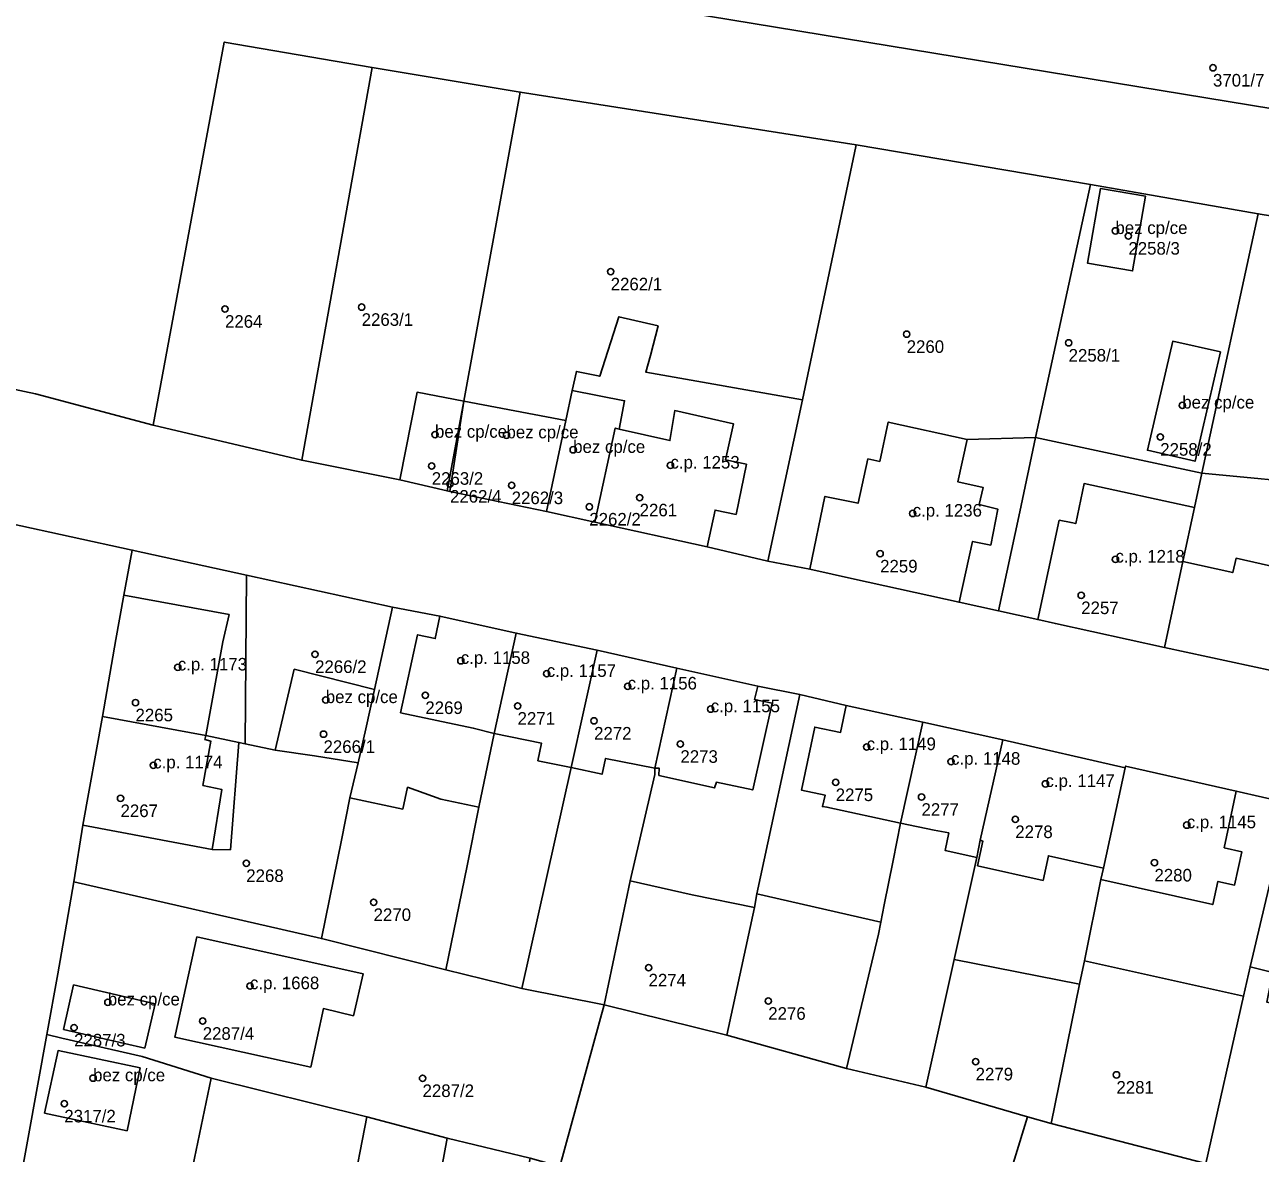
# Model space of a CAD drawing. Extents: x -878211 to -870363, y -1058464 to -1052522.
# Drawn here: x -874443.1 to -874344.9, y -1055285.1 to -1055195.4 of the extents above; entities that cross this region are included whole.
import ezdxf

# ---------------------------------------------------------------- set-up
doc = ezdxf.new("R2010")
doc.units = 0
for name, color, linetype in [('Definiční body', 7, 'Continuous'), ('Polygon budovy', 7, 'Continuous'), ('Polygon parcely', 7, 'Continuous')]:
    doc.layers.add(name, color=color, linetype=linetype)

msp = doc.modelspace()

# ---------------------------------------------------------------- linework, layer by layer
at = {"layer": 'Definiční body'}
for centre in [(-874348.67, -1055198.78994), (-874356.42, -1055211.74994), (-874355.39, -1055212.14994), (-874396.53, -1055214.98994), (-874427.18, -1055217.95994), (-874416.32, -1055217.80994), (-874373.01, -1055219.95994), (-874360.14, -1055220.64994), (-874351.11, -1055225.61994), (-874410.49, -1055227.93994), (-874404.81, -1055227.98994), (-874352.86, -1055228.12994), (-874399.51, -1055229.14994), (-874410.75, -1055230.43994), (-874391.78, -1055230.38994), (-874409.3, -1055231.85994), (-874404.4, -1055231.97994), (-874394.23, -1055232.94994), (-874398.23, -1055233.67994), (-874372.53, -1055234.20994), (-874375.12, -1055237.40994), (-874356.42, -1055237.85994), (-874359.14, -1055240.71994), (-874420.02, -1055245.39994), (-874408.44, -1055245.91994), (-874430.93, -1055246.43994), (-874401.61, -1055246.94994), (-874395.18, -1055247.94994), (-874419.17, -1055249.02994), (-874411.26, -1055248.65994), (-874434.29, -1055249.23994), (-874403.93, -1055249.50994), (-874388.58, -1055249.75994), (-874397.85, -1055250.68994), (-874419.35, -1055251.74994), (-874390.99, -1055252.53994), (-874376.19, -1055252.76994), (-874369.48, -1055253.92994), (-874432.88, -1055254.21994), (-874378.65, -1055255.57994), (-874361.98, -1055255.69994), (-874435.48, -1055256.84994), (-874371.83, -1055256.74994), (-874364.38, -1055258.51994), (-874350.75, -1055258.97994), (-874425.49, -1055262.00994), (-874353.32, -1055261.96994), (-874415.37, -1055265.10994), (-874393.52, -1055270.30994), (-874425.19, -1055271.76994), (-874436.49, -1055273.05994), (-874384.01, -1055272.95994), (-874428.95, -1055274.54994), (-874439.17, -1055275.07994), (-874367.53, -1055277.77994), (-874437.66, -1055279.08994), (-874411.48, -1055279.09994), (-874356.34, -1055278.82994), (-874439.95, -1055281.11994)]:
    msp.add_circle(centre, 0.25, dxfattribs=at)
at = {"layer": 'Polygon budovy'}
for points in [[(-874358.65, -1055214.31), (-874355.06, -1055214.93), (-874354.03, -1055209), (-874357.62, -1055208.39)], [(-874351.87, -1055220.52), (-874353.88, -1055229.18), (-874350.09, -1055230.06), (-874348.08, -1055221.37)], [(-874411.91, -1055224.57), (-874413.28, -1055231.54), (-874409.53, -1055232.42), (-874408.21, -1055225.29)], [(-874401.64, -1055234.05), (-874397.79, -1055234.91), (-874396.17, -1055227.43), (-874395.86, -1055227.5), (-874395.42, -1055225.25), (-874399.58, -1055224.44), (-874400.09, -1055226.82)], [(-874400.09, -1055226.82), (-874408.21, -1055225.29), (-874409.53, -1055232.42), (-874409.3, -1055232.47), (-874401.64, -1055234.05)], [(-874387.41, -1055229.95), (-874386.76, -1055227.09), (-874391.44, -1055226.04), (-874391.82, -1055228.42), (-874395.86, -1055227.5), (-874396.17, -1055227.43), (-874397.79, -1055234.91), (-874388.86, -1055236.87), (-874388.24, -1055233.94), (-874386.56, -1055234.28), (-874385.74, -1055230.3)], [(-874380.7, -1055238.63), (-874377.15, -1055239.43), (-874368.85, -1055241.27), (-874367.77, -1055236.43), (-874366.33, -1055236.72), (-874365.76, -1055233.87), (-874367.25, -1055233.51), (-874366.94, -1055232.14), (-874368.95, -1055231.69), (-874368.21, -1055228.33), (-874374.47, -1055226.95), (-874375.15, -1055230.08), (-874376.09, -1055229.88), (-874376.87, -1055233.4), (-874379.51, -1055232.86)], [(-874360.89, -1055234.74), (-874362.6, -1055242.65), (-874361.19, -1055242.96), (-874352.53, -1055244.85), (-874351.07, -1055238.03), (-874350.14, -1055233.74), (-874358.91, -1055231.84), (-874359.57, -1055235.02), (-874359.95, -1055234.94)], [(-874352.53, -1055244.85), (-874343.92, -1055246.73), (-874339.71, -1055247.71), (-874338.46, -1055242.05), (-874338.22, -1055240.98), (-874337.94, -1055239.7), (-874342.28, -1055238.8), (-874346.84, -1055237.77), (-874347.1, -1055238.91), (-874351.07, -1055238.03)], [(-874435.85, -1055244.23), (-874436.91, -1055250.34), (-874428.7, -1055251.85), (-874427.34, -1055244.42), (-874426.86, -1055242.25), (-874435.21, -1055240.71)], [(-874413.23, -1055250.06), (-874407.45, -1055251.27), (-874405.79, -1055251.69), (-874404.03, -1055243.72), (-874410.1, -1055242.36), (-874410.47, -1055244.15), (-874411.88, -1055243.85)], [(-874404.03, -1055243.72), (-874405.79, -1055251.69), (-874402.02, -1055252.47), (-874402.31, -1055253.87), (-874399.67, -1055254.41), (-874397.61, -1055245.07)], [(-874391.28, -1055246.51), (-874397.61, -1055245.07), (-874399.67, -1055254.41), (-874397.22, -1055254.93), (-874396.94, -1055253.68), (-874393.03, -1055254.44)], [(-874415.99, -1055251.34), (-874415.3, -1055248.19), (-874421.68, -1055246.59), (-874423.19, -1055253.02), (-874420.08, -1055253.48), (-874416.61, -1055254.04)], [(-874391.28, -1055246.51), (-874393.03, -1055254.44), (-874392.68, -1055254.45), (-874392.7, -1055255.03), (-874388.29, -1055256.02), (-874388.13, -1055255.57), (-874385.24, -1055256.18), (-874383.7, -1055249.28), (-874385.1, -1055249), (-874384.84, -1055247.93)], [(-874373.51, -1055258.83), (-874371.72, -1055250.8), (-874377.81, -1055249.48), (-874378.26, -1055251.61), (-874380.31, -1055251.19), (-874381.37, -1055256.19), (-874379.5, -1055256.59), (-874379.7, -1055257.5), (-874379.35, -1055257.55)], [(-874436.91, -1055250.34), (-874438.47, -1055258.98), (-874428.19, -1055260.92), (-874427.42, -1055256.15), (-874428.93, -1055255.82), (-874428.3, -1055252.31), (-874428.77, -1055252.17), (-874428.7, -1055251.85)], [(-874373.51, -1055258.83), (-874370.83, -1055259.37), (-874369.66, -1055259.6), (-874369.94, -1055261), (-874367.44, -1055261.56), (-874367.16, -1055260.17), (-874365.36, -1055252.21), (-874371.72, -1055250.8)], [(-874367.38, -1055262.21), (-874362.17, -1055263.37), (-874361.74, -1055261.42), (-874357.38, -1055262.4), (-874355.65, -1055254.42), (-874365.36, -1055252.21), (-874367.16, -1055260.17), (-874366.97, -1055260.25)], [(-874347.77, -1055260.79), (-874346.82, -1055256.28), (-874355.62, -1055254.29), (-874355.65, -1055254.42), (-874357.38, -1055262.4), (-874357.58, -1055263.3), (-874348.69, -1055265.3), (-874348.28, -1055263.45), (-874346.95, -1055263.74), (-874346.38, -1055261.09)], [(-874429.41, -1055267.87), (-874431.16, -1055275.84), (-874420.36, -1055278.21), (-874419.36, -1055273.56), (-874416.98, -1055274.13), (-874416.19, -1055270.81)], [(-874439.21, -1055271.67), (-874440.01, -1055275.22), (-874433.55, -1055276.7), (-874432.73, -1055273.17)], [(-874433.93, -1055278.27), (-874440.44, -1055276.9), (-874441.52, -1055281.86), (-874434.96, -1055283.27)]]:
    msp.add_lwpolyline(points, close=True, dxfattribs=at)
at = {"layer": 'Polygon parcely'}
for points in [[(-874320.53, -1055205.9), (-874430.05, -1055187.89), (-874440.92, -1055184.73), (-874440.43, -1055181.11), (-874427.57, -1055178.5), (-874424.59, -1055178.93), (-874420.61, -1055156.36), (-874403.35, -1055150.29), (-874396.33, -1055150.73), (-874394.32, -1055150.97), (-874388.45, -1055151.67), (-874386.16, -1055151.94), (-874377.46, -1055153.02), (-874377.27, -1055151.71), (-874377.97, -1055151.3), (-874403.26, -1055149.29), (-874472.14, -1055142.8)], [(-874508.23, -1055210.7), (-874442.25, -1055224.71), (-874432.9, -1055227.2), (-874427.24, -1055196.74), (-874415.48, -1055198.76), (-874403.72, -1055200.72), (-874377.03, -1055204.9), (-874358.4, -1055208.07), (-874345.07, -1055210.39), (-874325.53, -1055213.58)], [(-874343.92, -1055246.73), (-874352.53, -1055244.85), (-874361.19, -1055242.96), (-874362.6, -1055242.65), (-874365.71, -1055241.95), (-874368.85, -1055241.27), (-874377.15, -1055239.43), (-874380.7, -1055238.63), (-874384.05, -1055238), (-874388.86, -1055236.87), (-874397.79, -1055234.91), (-874401.64, -1055234.05), (-874409.3, -1055232.47), (-874409.53, -1055232.42), (-874413.28, -1055231.54), (-874421.08, -1055229.98), (-874432.9, -1055227.2), (-874442.25, -1055224.71), (-874508.23, -1055210.7)], [(-874446.64, -1055304.72), (-874441.33, -1055275.63), (-874440.45, -1055270.79), (-874439.89, -1055267.45), (-874439.18, -1055263.49), (-874438.47, -1055258.98), (-874436.91, -1055250.34), (-874435.85, -1055244.23), (-874435.21, -1055240.71), (-874434.55, -1055237.12), (-874444.26, -1055235)], [(-874444.26, -1055235), (-874434.55, -1055237.12), (-874425.46, -1055239.12), (-874413.86, -1055241.67), (-874410.1, -1055242.36), (-874404.03, -1055243.72), (-874397.61, -1055245.07), (-874391.28, -1055246.51), (-874384.84, -1055247.93), (-874381.5, -1055248.61), (-874377.81, -1055249.48), (-874371.72, -1055250.8), (-874365.36, -1055252.21), (-874355.65, -1055254.42), (-874355.62, -1055254.29), (-874346.82, -1055256.28), (-874342.64, -1055257.23)]]:
    msp.add_lwpolyline(points, dxfattribs=at)
for points in [[(-874296.81, -1055204.84), (-874296.38, -1055201.51), (-874298.97, -1055201.31), (-874308.89, -1055198.59), (-874312.08, -1055196.97), (-874319.21, -1055195.89), (-874320.22, -1055195.77), (-874341.49, -1055192.22), (-874346.32, -1055191.45), (-874364.67, -1055188.43), (-874382.85, -1055185.58), (-874393.55, -1055183.92), (-874401.82, -1055182.56), (-874424.59, -1055178.93), (-874427.57, -1055178.5), (-874440.43, -1055181.11), (-874440.92, -1055184.73), (-874430.05, -1055187.89), (-874320.53, -1055205.9), (-874305.74, -1055208.5), (-874306.84, -1055216.54), (-874302.57, -1055217.25), (-874299.31, -1055224.48), (-874297.36, -1055210.54)], [(-874415.48, -1055198.76), (-874427.24, -1055196.74), (-874432.9, -1055227.2), (-874421.08, -1055229.98)], [(-874408.21, -1055225.29), (-874403.72, -1055200.72), (-874415.48, -1055198.76), (-874421.08, -1055229.98), (-874413.28, -1055231.54), (-874411.91, -1055224.57)], [(-874403.72, -1055200.72), (-874408.21, -1055225.29), (-874400.09, -1055226.82), (-874399.58, -1055224.44), (-874399.26, -1055222.92), (-874397.4, -1055223.3), (-874395.88, -1055218.58), (-874392.77, -1055219.3), (-874393.36, -1055221.65), (-874393.74, -1055222.97), (-874381.3, -1055225.17), (-874377.06, -1055205.05), (-874377.03, -1055204.9)], [(-874384.05, -1055238), (-874380.7, -1055238.63), (-874379.51, -1055232.86), (-874376.87, -1055233.4), (-874376.09, -1055229.88), (-874375.15, -1055230.08), (-874374.47, -1055226.95), (-874368.21, -1055228.33), (-874362.78, -1055228.17), (-874358.4, -1055208.07), (-874377.03, -1055204.9), (-874377.06, -1055205.05), (-874381.3, -1055225.17)], [(-874358.4, -1055208.07), (-874362.78, -1055228.17), (-874349.55, -1055231.01), (-874345.07, -1055210.39)], [(-874354.03, -1055209), (-874355.06, -1055214.93), (-874358.65, -1055214.31), (-874357.62, -1055208.39)], [(-874354.03, -1055209), (-874357.62, -1055208.39), (-874358.65, -1055214.31), (-874355.06, -1055214.93)], [(-874345.07, -1055210.39), (-874349.55, -1055231.01), (-874329.59, -1055232.91), (-874325.53, -1055213.58)], [(-874384.05, -1055238), (-874381.3, -1055225.17), (-874393.74, -1055222.97), (-874393.36, -1055221.65), (-874392.77, -1055219.3), (-874395.88, -1055218.58), (-874397.4, -1055223.3), (-874399.26, -1055222.92), (-874399.58, -1055224.44), (-874395.42, -1055225.25), (-874395.86, -1055227.5), (-874396.17, -1055227.43), (-874397.79, -1055234.91), (-874388.86, -1055236.87)], [(-874350.09, -1055230.06), (-874353.88, -1055229.18), (-874351.87, -1055220.52), (-874348.08, -1055221.37)], [(-874350.09, -1055230.06), (-874348.08, -1055221.37), (-874351.87, -1055220.52), (-874353.88, -1055229.18)], [(-874409.53, -1055232.42), (-874408.21, -1055225.29), (-874411.91, -1055224.57), (-874413.28, -1055231.54)], [(-874397.79, -1055234.91), (-874396.17, -1055227.43), (-874395.86, -1055227.5), (-874395.42, -1055225.25), (-874399.58, -1055224.44), (-874400.09, -1055226.82), (-874401.64, -1055234.05)], [(-874409.53, -1055232.42), (-874409.3, -1055232.47), (-874408.21, -1055225.29)], [(-874401.64, -1055234.05), (-874400.09, -1055226.82), (-874408.21, -1055225.29), (-874409.3, -1055232.47)], [(-874380.7, -1055238.63), (-874377.15, -1055239.43), (-874368.85, -1055241.27), (-874365.71, -1055241.95), (-874364.02, -1055234.07), (-874362.78, -1055228.17), (-874368.21, -1055228.33), (-874374.47, -1055226.95), (-874375.15, -1055230.08), (-874376.09, -1055229.88), (-874376.87, -1055233.4), (-874379.51, -1055232.86)], [(-874362.78, -1055228.17), (-874364.02, -1055234.07), (-874365.71, -1055241.95), (-874362.6, -1055242.65), (-874361.19, -1055242.96), (-874352.53, -1055244.85), (-874351.07, -1055238.03), (-874350.14, -1055233.74), (-874349.55, -1055231.01)], [(-874352.53, -1055244.85), (-874343.92, -1055246.73), (-874339.71, -1055247.71), (-874338.46, -1055242.05), (-874338.22, -1055240.98), (-874337.94, -1055239.7), (-874337.77, -1055238.94), (-874330.95, -1055239.38), (-874329.59, -1055232.91), (-874349.55, -1055231.01), (-874350.14, -1055233.74), (-874351.07, -1055238.03)], [(-874425.58, -1055252.51), (-874425.46, -1055239.12), (-874434.55, -1055237.12), (-874435.21, -1055240.71), (-874435.85, -1055244.23), (-874436.91, -1055250.34), (-874428.7, -1055251.85), (-874426.07, -1055252.41)], [(-874425.58, -1055252.51), (-874423.19, -1055253.02), (-874421.68, -1055246.59), (-874415.3, -1055248.19), (-874413.86, -1055241.67), (-874425.46, -1055239.12)], [(-874415.3, -1055248.19), (-874415.99, -1055251.34), (-874416.61, -1055254.04), (-874417.26, -1055256.8), (-874413.05, -1055257.7), (-874412.67, -1055255.97), (-874410.02, -1055256.93), (-874407.02, -1055257.55), (-874405.79, -1055251.69), (-874404.03, -1055243.72), (-874410.1, -1055242.36), (-874413.86, -1055241.67)], [(-874403.6, -1055271.96), (-874399.67, -1055254.41), (-874397.61, -1055245.07), (-874404.03, -1055243.72), (-874405.79, -1055251.69), (-874407.02, -1055257.55), (-874407.93, -1055262.22), (-874409.63, -1055270.49)], [(-874397.05, -1055273.25), (-874394.97, -1055263.41), (-874393.01, -1055254.96), (-874393.03, -1055254.44), (-874391.28, -1055246.51), (-874397.61, -1055245.07), (-874399.67, -1055254.41), (-874403.6, -1055271.96)], [(-874421.68, -1055246.59), (-874423.19, -1055253.02), (-874420.08, -1055253.48), (-874416.61, -1055254.04), (-874415.99, -1055251.34), (-874415.3, -1055248.19)], [(-874391.28, -1055246.51), (-874393.03, -1055254.44), (-874393.01, -1055254.96), (-874394.97, -1055263.41), (-874390.06, -1055264.52), (-874385.09, -1055265.54), (-874384.93, -1055264.45), (-874381.5, -1055248.61), (-874384.84, -1055247.93)], [(-874381.5, -1055248.61), (-874384.93, -1055264.45), (-874375.06, -1055266.68), (-874374.79, -1055265.31), (-874374.09, -1055261.78), (-874373.51, -1055258.83), (-874371.72, -1055250.8), (-874377.81, -1055249.48)], [(-874428.19, -1055260.92), (-874426.75, -1055260.94), (-874426.07, -1055252.41), (-874428.7, -1055251.85), (-874436.91, -1055250.34), (-874438.47, -1055258.98)], [(-874371.72, -1055250.8), (-874373.51, -1055258.83), (-874374.09, -1055261.78), (-874374.79, -1055265.31), (-874375.06, -1055266.68), (-874375.25, -1055267.65), (-874377.78, -1055278.31), (-874371.49, -1055279.81), (-874369.24, -1055269.66), (-874367.44, -1055261.56), (-874367.16, -1055260.17), (-874365.36, -1055252.21)], [(-874423.19, -1055253.02), (-874425.58, -1055252.51), (-874426.07, -1055252.41), (-874426.75, -1055260.94), (-874428.19, -1055260.92), (-874438.47, -1055258.98), (-874439.18, -1055263.49), (-874419.52, -1055268), (-874417.92, -1055260.17), (-874417.26, -1055256.8), (-874416.61, -1055254.04), (-874420.08, -1055253.48)], [(-874359.27, -1055271.62), (-874359.09, -1055270.74), (-874358.89, -1055269.77), (-874357.58, -1055263.3), (-874357.38, -1055262.4), (-874355.65, -1055254.42), (-874365.36, -1055252.21), (-874367.16, -1055260.17), (-874367.44, -1055261.56), (-874369.24, -1055269.66)], [(-874355.62, -1055254.29), (-874355.65, -1055254.42), (-874357.38, -1055262.4), (-874357.58, -1055263.3), (-874358.89, -1055269.77), (-874346.25, -1055272.57), (-874345.72, -1055270.23), (-874342.64, -1055257.23), (-874346.82, -1055256.28)], [(-874407.93, -1055262.22), (-874407.02, -1055257.55), (-874410.02, -1055256.93), (-874412.67, -1055255.97), (-874413.05, -1055257.7), (-874417.26, -1055256.8), (-874417.92, -1055260.17), (-874419.52, -1055268), (-874409.63, -1055270.49)], [(-874342.64, -1055257.23), (-874345.72, -1055270.23), (-874343.91, -1055270.7), (-874343, -1055266.57), (-874341.03, -1055257.61)], [(-874441.33, -1055275.63), (-874440.15, -1055275.9), (-874433.75, -1055277.37), (-874428.29, -1055279.1), (-874415.91, -1055282.16), (-874409.53, -1055283.86), (-874402.93, -1055285.44), (-874400.56, -1055286.12), (-874397.05, -1055273.25), (-874403.6, -1055271.96), (-874409.63, -1055270.49), (-874419.52, -1055268), (-874439.18, -1055263.49), (-874439.89, -1055267.45), (-874440.45, -1055270.79)], [(-874397.05, -1055273.25), (-874387.31, -1055275.67), (-874385.09, -1055265.54), (-874390.06, -1055264.52), (-874394.97, -1055263.41)], [(-874387.31, -1055275.67), (-874377.78, -1055278.31), (-874375.25, -1055267.65), (-874375.06, -1055266.68), (-874384.93, -1055264.45), (-874385.09, -1055265.54)], [(-874419.36, -1055273.56), (-874420.36, -1055278.21), (-874431.16, -1055275.84), (-874429.41, -1055267.87), (-874416.19, -1055270.81), (-874416.98, -1055274.13)], [(-874419.36, -1055273.56), (-874416.98, -1055274.13), (-874416.19, -1055270.81), (-874429.41, -1055267.87), (-874431.16, -1055275.84), (-874420.36, -1055278.21)], [(-874361.52, -1055282.7), (-874359.27, -1055271.62), (-874369.24, -1055269.66), (-874371.49, -1055279.81), (-874363.42, -1055282.16)], [(-874358.89, -1055269.77), (-874359.09, -1055270.74), (-874359.27, -1055271.62), (-874361.52, -1055282.7), (-874349.23, -1055285.88), (-874346.25, -1055272.57)], [(-874300.92, -1055298.97), (-874301.41, -1055275.38), (-874317.52, -1055275.79), (-874320.61, -1055275.87), (-874330.07, -1055276.11), (-874344.4, -1055273.05), (-874343.91, -1055270.7), (-874345.72, -1055270.23), (-874346.25, -1055272.57), (-874349.23, -1055285.88), (-874336.88, -1055289.5), (-874330.97, -1055291.33), (-874328.75, -1055292.01), (-874313.06, -1055296.85), (-874308.9, -1055297.82)], [(-874439.21, -1055271.67), (-874432.73, -1055273.17), (-874433.55, -1055276.7), (-874440.01, -1055275.22)], [(-874439.21, -1055271.67), (-874440.01, -1055275.22), (-874433.55, -1055276.7), (-874432.73, -1055273.17)], [(-874396.31, -1055287.08), (-874389.77, -1055288.79), (-874382.8, -1055290.48), (-874376.44, -1055292.24), (-874367.23, -1055294.6), (-874363.42, -1055282.16), (-874371.49, -1055279.81), (-874377.78, -1055278.31), (-874387.31, -1055275.67), (-874397.05, -1055273.25), (-874400.56, -1055286.12)], [(-874441.33, -1055275.63), (-874446.64, -1055304.72), (-874434.02, -1055307.45), (-874432.48, -1055299.76), (-874431.72, -1055295.62), (-874428.29, -1055279.1), (-874433.75, -1055277.37), (-874440.15, -1055275.9)], [(-874440.44, -1055276.9), (-874441.52, -1055281.86), (-874434.96, -1055283.27), (-874433.93, -1055278.27)], [(-874440.44, -1055276.9), (-874433.93, -1055278.27), (-874434.96, -1055283.27), (-874441.52, -1055281.86)], [(-874431.72, -1055295.62), (-874432.48, -1055299.76), (-874430.22, -1055300.22), (-874429.19, -1055300.43), (-874430.76, -1055308.15), (-874421.28, -1055309.89), (-874420.89, -1055307.8), (-874415.91, -1055282.16), (-874428.29, -1055279.1)], [(-874420.89, -1055307.8), (-874418.25, -1055308.25), (-874417.08, -1055308.47), (-874417.49, -1055310.64), (-874414.56, -1055311.17), (-874413.21, -1055303.88), (-874409.53, -1055283.86), (-874415.91, -1055282.16)], [(-874349.23, -1055285.88), (-874361.52, -1055282.7), (-874363.42, -1055282.16), (-874367.23, -1055294.6), (-874365.71, -1055295.01), (-874344.76, -1055301.19), (-874337.65, -1055303.25), (-874334.06, -1055304.19), (-874331.84, -1055298.48), (-874330.97, -1055291.33), (-874336.88, -1055289.5)], [(-874413.21, -1055303.88), (-874410.43, -1055304.33), (-874406.65, -1055305.1), (-874406.31, -1055303.27), (-874405.86, -1055300.9), (-874402.93, -1055285.44), (-874409.53, -1055283.86)]]:
    msp.add_lwpolyline(points, close=True, dxfattribs=at)

# ---------------------------------------------------------------- texts
at = {"layer": 'Definiční body'}
for s, p in [('3701/7', (-874348.67, -1055200.279)), ('bez cp/ce', (-874356.42, -1055212)), ('2258/3', (-874355.39, -1055213.639)), ('2262/1', (-874396.53, -1055216.479)), ('2263/1', (-874416.32, -1055219.299)), ('2264', (-874427.18, -1055219.449)), ('2260', (-874373.01, -1055221.449)), ('2258/1', (-874360.14, -1055222.139)), ('bez cp/ce', (-874351.11, -1055225.87)), ('bez cp/ce', (-874410.49, -1055228.19)), ('bez cp/ce', (-874404.81, -1055228.24)), ('bez cp/ce', (-874399.51, -1055229.399)), ('2258/2', (-874352.86, -1055229.619)), ('c.p. 1253', (-874391.78, -1055230.639)), ('2263/2', (-874410.75, -1055231.929)), ('2262/4', (-874409.3, -1055233.349)), ('2262/3', (-874404.4, -1055233.469)), ('2262/2', (-874398.23, -1055235.169)), ('2261', (-874394.23, -1055234.439)), ('c.p. 1236', (-874372.53, -1055234.46)), ('2259', (-874375.12, -1055238.899)), ('c.p. 1218', (-874356.42, -1055238.11)), ('2257', (-874359.14, -1055242.209)), ('c.p. 1173', (-874430.93, -1055246.69)), ('2266/2', (-874420.02, -1055246.889)), ('c.p. 1158', (-874408.44, -1055246.169)), ('c.p. 1157', (-874401.61, -1055247.2)), ('c.p. 1156', (-874395.18, -1055248.2)), ('bez cp/ce', (-874419.17, -1055249.28)), ('2265', (-874434.29, -1055250.729)), ('2269', (-874411.26, -1055250.149)), ('c.p. 1155', (-874388.58, -1055250.01)), ('2271', (-874403.93, -1055250.999)), ('2272', (-874397.85, -1055252.179)), ('2266/1', (-874419.35, -1055253.239)), ('c.p. 1149', (-874376.19, -1055253.02)), ('c.p. 1174', (-874432.88, -1055254.47)), ('2273', (-874390.99, -1055254.029)), ('c.p. 1148', (-874369.48, -1055254.179)), ('c.p. 1147', (-874361.98, -1055255.95)), ('2275', (-874378.65, -1055257.069)), ('2267', (-874435.48, -1055258.339)), ('2277', (-874371.83, -1055258.239)), ('c.p. 1145', (-874350.75, -1055259.23)), ('2278', (-874364.38, -1055260.009)), ('2268', (-874425.49, -1055263.499)), ('2280', (-874353.32, -1055263.459)), ('2270', (-874415.37, -1055266.599)), ('c.p. 1668', (-874425.19, -1055272.02)), ('2274', (-874393.52, -1055271.799)), ('bez cp/ce', (-874436.49, -1055273.31)), ('2276', (-874384.01, -1055274.449)), ('2287/4', (-874428.95, -1055276.039)), ('2287/3', (-874439.17, -1055276.569)), ('bez cp/ce', (-874437.66, -1055279.34)), ('2279', (-874367.53, -1055279.269)), ('2287/2', (-874411.48, -1055280.589)), ('2281', (-874356.34, -1055280.319)), ('2317/2', (-874439.95, -1055282.609))]:
    msp.add_text(s, height=0.999996, dxfattribs=at).set_placement(p)

doc.saveas('drawing.dxf')
